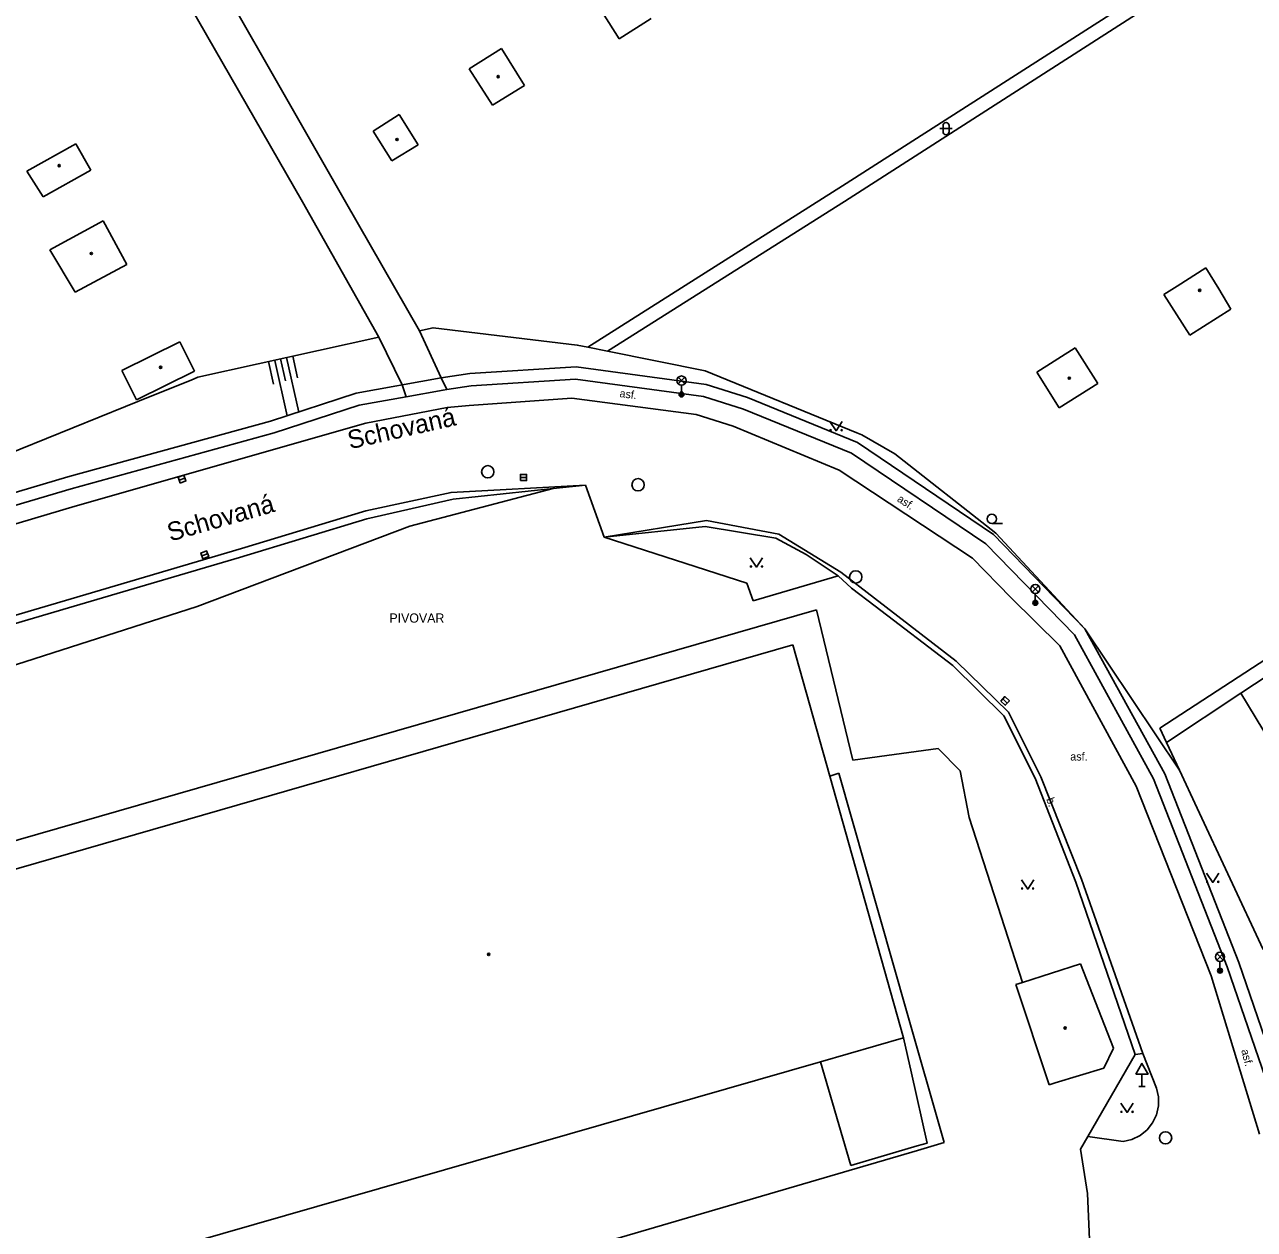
# Model space of a CAD drawing. Extents: x -600309 to -598967, y -1161267 to -1160292.
# Drawn here: x -599407.6 to -599307.7, y -1160963.4 to -1160865.5 of the extents above; entities that cross this region are included whole.
import ezdxf

# ---------------------------------------------------------------- set-up
doc = ezdxf.new("R2010")
doc.units = 0
for name, color, linetype in [('Level 10', 7, 'Continuous'), ('Level 11', 7, 'Continuous'), ('Level 15', 7, 'Continuous'), ('Level 27', 7, 'Continuous'), ('Level 33', 7, 'Continuous'), ('Level 34', 7, 'Continuous'), ('Level 36', 7, 'Continuous'), ('Level 39', 7, 'Continuous'), ('Level 40', 7, 'Continuous'), ('Level 41', 7, 'Continuous'), ('Level 49', 7, 'Continuous'), ('Level 5', 7, 'Continuous'), ('Level 50', 7, 'Continuous'), ('Level 51', 7, 'Continuous'), ('Level 52', 7, 'Continuous'), ('Level 54', 7, 'Continuous'), ('Level 7', 7, 'Continuous'), ('Level 8', 7, 'Continuous')]:
    doc.layers.add(name, color=color, linetype=linetype)

msp = doc.modelspace()

# ---------------------------------------------------------------- linework, layer by layer
at = {"layer": 'Level 10'}
for points in [[(-599371.49, -1160896.46), (-599363.14, -1160895.88)], [(-599363.14, -1160895.88), (-599353.05, -1160897.2)], [(-599379.87, -1160897.9), (-599373.27, -1160896.64)], [(-599373.27, -1160896.64), (-599371.49, -1160896.46)], [(-599403.5, -1160904.65), (-599379.87, -1160897.9)], [(-599353.05, -1160897.2), (-599350.04, -1160898.1599)], [(-599350.04, -1160898.1599), (-599341.43, -1160901.73)], [(-599341.43, -1160901.73), (-599330.6, -1160908.86)], [(-599448.96, -1160917.01), (-599442.49, -1160918.9699), (-599435.75, -1160919.79), (-599428.44, -1160919.08), (-599418.36, -1160916.44), (-599403.8, -1160912.17), (-599389.9699, -1160908.08), (-599379.88, -1160905.03), (-599372.95, -1160903.53), (-599362.04, -1160902.93)], [(-599421.71, -1160910.06), (-599403.5, -1160904.65)], [(-599360.52, -1160907.17), (-599352.2199, -1160905.8), (-599346.33, -1160906.93), (-599341.29, -1160910.01), (-599338.57, -1160912.11), (-599331.93, -1160917.23), (-599327.67, -1160921.39), (-599325.04, -1160926.63), (-599321.74, -1160934.96), (-599316.78, -1160949.12)], [(-599330.6, -1160908.86), (-599327.48, -1160912.06)], [(-599327.48, -1160912.06), (-599323.52, -1160915.98)], [(-599323.52, -1160915.98), (-599317.32, -1160927.39)], [(-599317.32, -1160927.39), (-599311.2199, -1160942.8)], [(-599311.2199, -1160942.8), (-599307.29, -1160955.67)], [(-599317.39, -1160949.18), (-599316.78, -1160949.12)], [(-599316.78, -1160949.12), (-599315.6599, -1160951.93)], [(-599318.36, -1160956.27), (-599317.65, -1160956.1), (-599316.99, -1160955.78), (-599316.42, -1160955.32), (-599315.9699, -1160954.75), (-599315.6599, -1160954.09), (-599315.5, -1160953.37), (-599315.5, -1160952.64), (-599315.6599, -1160951.93)], [(-599321.24, -1160955.85), (-599318.36, -1160956.27)]]:
    msp.add_lwpolyline(points, dxfattribs=at)
at = {"layer": 'Level 11'}
for points in [[(-599378.82, -1160890.92), (-599376.92, -1160894.8)], [(-599375.53, -1160890.4), (-599373.77, -1160894.22)], [(-599422.42, -1160907.7), (-599404.08, -1160902.27), (-599387.62, -1160897.74), (-599380.65, -1160895.48), (-599373.77, -1160894.22), (-599373.77, -1160894.2199), (-599371.44, -1160893.86), (-599362.8, -1160893.34), (-599352.24, -1160894.77), (-599348.87, -1160895.82), (-599339.95, -1160899.4699), (-599328.89, -1160906.94), (-599321.48, -1160914.61)], [(-599422.2199, -1160908.69), (-599403.81, -1160903.23), (-599387.33, -1160898.7), (-599380.4099, -1160896.45), (-599376.61, -1160895.76), (-599373.6, -1160895.21), (-599373.29, -1160895.16), (-599371.33, -1160894.86), (-599362.84, -1160894.34), (-599352.46, -1160895.75), (-599349.21, -1160896.76), (-599340.42, -1160900.35), (-599329.53, -1160907.71), (-599322.32, -1160915.1), (-599315.89, -1160926.81), (-599309.92, -1160942.06), (-599305.9699, -1160953.55)], [(-599376.92, -1160894.8), (-599376.61, -1160895.76)], [(-599373.77, -1160894.22), (-599373.29, -1160895.16)], [(-599321.48, -1160914.61), (-599314.98, -1160926.38), (-599308.98, -1160941.7199), (-599305.02, -1160953.2199)]]:
    msp.add_lwpolyline(points, dxfattribs=at)
at = {"layer": 'Level 15'}
for points in [[(-599387.77, -1160892.9), (-599387.37, -1160894.73)], [(-599387.28, -1160892.8), (-599386.28, -1160897.31)], [(-599386.8, -1160892.69), (-599386.4, -1160894.4699)], [(-599386.31, -1160892.58), (-599385.33, -1160897)], [(-599385.82, -1160892.4699), (-599385.43, -1160894.2199)]]:
    msp.add_lwpolyline(points, dxfattribs=at)
at = {"layer": 'Level 27'}
for p, q in [((-599395.0445, -1160902.5367), (-599394.5755, -1160902.3633)), ((-599367.32, -1160902.32), (-599366.82, -1160902.32)), ((-599393.194, -1160908.688), (-599392.726, -1160908.512)), ((-599328.1446, -1160920.3013), (-599327.7754, -1160920.6385))]:
    msp.add_line(p, q, dxfattribs=at)
for points in [[(-599394.9577, -1160902.7712), (-599394.4888, -1160902.5977), (-599394.6623, -1160902.1288), (-599395.1312, -1160902.3023)], [(-599367.32, -1160902.57), (-599366.82, -1160902.57), (-599366.82, -1160902.07), (-599367.32, -1160902.07)], [(-599393.1061, -1160908.922), (-599392.638, -1160908.7461), (-599392.8139, -1160908.278), (-599393.282, -1160908.4539)], [(-599328.3132, -1160920.4859), (-599327.944, -1160920.8231), (-599327.6068, -1160920.4539), (-599327.976, -1160920.1167)]]:
    msp.add_lwpolyline(points, close=True, dxfattribs=at)
for centre in [(-599369.9699, -1160901.85), (-599357.77, -1160902.9099), (-599340.09, -1160910.4), (-599314.92, -1160955.96)]:
    msp.add_circle(centre, 0.5, dxfattribs=at)
at = {"layer": 'Level 33'}
for p, q in [((-599354.505, -1160894.71), (-599353.975, -1160894.18)), ((-599354.505, -1160894.18), (-599353.975, -1160894.71)), ((-599354.24, -1160894.82), (-599354.24, -1160895.57)), ((-599325.765, -1160911.64), (-599325.235, -1160911.11)), ((-599325.765, -1160911.11), (-599325.235, -1160911.64)), ((-599325.5, -1160911.75), (-599325.5, -1160912.5)), ((-599310.765, -1160941.52), (-599310.235, -1160940.99)), ((-599310.765, -1160940.99), (-599310.235, -1160941.52)), ((-599310.5, -1160941.63), (-599310.5, -1160942.38))]:
    msp.add_line(p, q, dxfattribs=at)
for centre, radius in [((-599354.24, -1160894.445), 0.375), ((-599354.24, -1160895.57), 0.2), ((-599354.24, -1160895.57), 0.1445), ((-599354.24, -1160895.57), 0.0876), ((-599325.5, -1160911.375), 0.375), ((-599325.5, -1160912.5), 0.2), ((-599325.5, -1160912.5), 0.1445), ((-599325.5, -1160912.5), 0.0876), ((-599310.5, -1160941.255), 0.375), ((-599310.5, -1160942.38), 0.2), ((-599310.5, -1160942.38), 0.1445), ((-599310.5, -1160942.38), 0.0876)]:
    msp.add_circle(centre, radius, dxfattribs=at)
at = {"layer": 'Level 34'}
for p, q in [((-599316.84, -1160950.782), (-599316.84, -1160951.8)), ((-599317.09, -1160951.8), (-599316.59, -1160951.8))]:
    msp.add_line(p, q, dxfattribs=at)
msp.add_lwpolyline([(-599317.34, -1160950.782), (-599316.34, -1160950.782), (-599316.84, -1160949.916)], close=True, dxfattribs=at)
at = {"layer": 'Level 36'}
for p, q in [((-599333.246, -1160873.976), (-599332.246, -1160873.976)), ((-599332.996, -1160873.726), (-599332.996, -1160874.226)), ((-599332.496, -1160873.726), (-599332.496, -1160874.226)), ((-599329.03, -1160906.055), (-599328.155, -1160906.055))]:
    msp.add_line(p, q, dxfattribs=at)
for points in [[(-599342.18, -1160897.77), (-599341.68, -1160898.52), (-599341.18, -1160897.77)], [(-599348.65, -1160908.85), (-599348.15, -1160909.6), (-599347.65, -1160908.85)], [(-599326.62, -1160935.01), (-599326.12, -1160935.76), (-599325.62, -1160935.01)], [(-599311.59, -1160934.46), (-599311.09, -1160935.21), (-599310.59, -1160934.46)], [(-599318.55, -1160953.15), (-599318.05, -1160953.9), (-599317.55, -1160953.15)]]:
    msp.add_lwpolyline(points, dxfattribs=at)
for centre, radius in [((-599342.1302, -1160898.4698), 0.05), ((-599341.2308, -1160898.4698), 0.05), ((-599329.0301, -1160905.6799), 0.375), ((-599348.6002, -1160909.5498), 0.05), ((-599347.7008, -1160909.5498), 0.05), ((-599326.5702, -1160935.7098), 0.05), ((-599325.6708, -1160935.7098), 0.05), ((-599311.5402, -1160935.1598), 0.05), ((-599310.6408, -1160935.1598), 0.05), ((-599318.5002, -1160953.8498), 0.05), ((-599317.6008, -1160953.8498), 0.05)]:
    msp.add_circle(centre, radius, dxfattribs=at)
for centre, start, end in [((-599332.7457, -1160873.7263), 0, 180), ((-599332.7457, -1160874.2263), 180, 0)]:
    msp.add_arc(centre, 0.25, start, end, dxfattribs=at)
at = {"layer": 'Level 39'}
for centre, radius in [((-599369.13, -1160869.75), 0.09), ((-599369.13, -1160869.75), 0.0398), ((-599377.34, -1160874.86), 0.09), ((-599377.34, -1160874.86), 0.0398), ((-599404.79, -1160876.98), 0.09), ((-599404.79, -1160876.98), 0.0398), ((-599402.17, -1160884.12), 0.09), ((-599402.17, -1160884.12), 0.0398), ((-599312.15, -1160887.12), 0.09), ((-599312.15, -1160887.12), 0.0398), ((-599396.55, -1160893.37), 0.09), ((-599396.55, -1160893.37), 0.0398), ((-599322.74, -1160894.25), 0.09), ((-599322.74, -1160894.25), 0.0398), ((-599369.9, -1160941.06), 0.09), ((-599369.9, -1160941.06), 0.0398), ((-599323.08, -1160947.04), 0.09), ((-599323.08, -1160947.04), 0.0398)]:
    msp.add_circle(centre, radius, dxfattribs=at)
at = {"layer": 'Level 5'}
for points in [[(-599416.34, -1160936.44), (-599345.19, -1160915.92)], [(-599345.19, -1160915.92), (-599342.19, -1160926.57)], [(-599342.19, -1160926.57), (-599336.2, -1160947.84)], [(-599326.54, -1160943.33), (-599321.82, -1160941.82)], [(-599321.82, -1160941.82), (-599319.14, -1160948.69)], [(-599327.07, -1160943.5), (-599326.54, -1160943.33)], [(-599324.37, -1160951.65), (-599327.07, -1160943.5)], [(-599336.2, -1160947.84), (-599342.94, -1160949.78)], [(-599319.14, -1160948.69), (-599319.94, -1160950.31)], [(-599406.76, -1160968.12), (-599342.94, -1160949.78)], [(-599319.94, -1160950.31), (-599323.89, -1160951.5)], [(-599323.89, -1160951.5), (-599324.37, -1160951.65)]]:
    msp.add_lwpolyline(points, dxfattribs=at)
at = {"layer": 'Level 51'}
for points in [[(-599341.1599, -1160878.63), (-599289.31, -1160845.42)], [(-599385.03, -1160879.92), (-599403.2199, -1160848.23)], [(-599381.54, -1160879.92), (-599396.23, -1160854.18)], [(-599361.85, -1160891.73), (-599341.1599, -1160878.63)], [(-599260.53, -1160886.96), (-599315.39, -1160922.67)], [(-599315.39, -1160922.67), (-599314.84, -1160923.85)], [(-599314.84, -1160923.85), (-599313.79, -1160926.1)], [(-599336.2, -1160947.84), (-599335.56, -1160950.71)], [(-599342.94, -1160949.78), (-599340.48, -1160958.2)], [(-599335.56, -1160950.71), (-599334.29, -1160956.39)], [(-599340.48, -1160958.2), (-599335.1, -1160956.62)], [(-599334.29, -1160956.39), (-599335.1, -1160956.62)]]:
    msp.add_lwpolyline(points, dxfattribs=at)
at = {"layer": 'Level 52'}
for points in [[(-599359.3, -1160866.67), (-599362.01, -1160862.37)], [(-599356.7, -1160865.04), (-599359.3, -1160866.67)], [(-599371.49, -1160869.11), (-599368.85, -1160867.48)], [(-599368.85, -1160867.48), (-599366.99, -1160870.4699)], [(-599369.58, -1160872.07), (-599371.49, -1160869.11)], [(-599366.99, -1160870.4699), (-599369.58, -1160872.07)], [(-599379.29, -1160874.17), (-599377.17, -1160872.84)], [(-599377.17, -1160872.84), (-599375.62, -1160875.29)], [(-599377.76, -1160876.6), (-599379.29, -1160874.17)], [(-599407.42, -1160877.43), (-599403.42, -1160875.2)], [(-599403.42, -1160875.2), (-599402.2199, -1160877.35)], [(-599375.62, -1160875.29), (-599377.76, -1160876.6)], [(-599406.08, -1160879.51), (-599407.42, -1160877.43)], [(-599402.2199, -1160877.35), (-599406.08, -1160879.51)], [(-599405.55, -1160883.82), (-599401.21, -1160881.48)], [(-599401.21, -1160881.48), (-599399.3, -1160885.02)], [(-599403.49, -1160887.27), (-599405.55, -1160883.82)], [(-599399.3, -1160885.02), (-599403.49, -1160887.27)], [(-599313.98, -1160886.77), (-599311.64, -1160885.28)], [(-599311.64, -1160885.28), (-599310.6, -1160886.99)], [(-599315.06, -1160887.46), (-599313.98, -1160886.77)], [(-599310.6, -1160886.99), (-599309.61, -1160888.63)], [(-599312.96, -1160890.76), (-599315.06, -1160887.46)], [(-599309.61, -1160888.63), (-599312.96, -1160890.76)], [(-599399.69, -1160893.63), (-599394.98, -1160891.29)], [(-599394.98, -1160891.29), (-599393.79, -1160893.69)], [(-599325.38, -1160893.75), (-599322.25, -1160891.78)], [(-599322.25, -1160891.78), (-599320.43, -1160894.68)], [(-599398.5, -1160896.02), (-599399.69, -1160893.63)], [(-599393.79, -1160893.69), (-599398.5, -1160896.02)], [(-599323.56, -1160896.65), (-599325.38, -1160893.75)], [(-599320.43, -1160894.68), (-599323.56, -1160896.65)]]:
    msp.add_lwpolyline(points, dxfattribs=at)
at = {"layer": 'Level 54'}
for points in [[(-599341.01, -1160879.9099), (-599288.57, -1160846.23)], [(-599341.01, -1160879.9099), (-599360.25, -1160892.05)], [(-599364.67, -1160903.21), (-599376.31, -1160906.28)], [(-599376.31, -1160906.28), (-599393.59, -1160912.79)], [(-599360.52, -1160907.17), (-599348.94, -1160910.89)], [(-599348.94, -1160910.89), (-599348.43, -1160912.35)], [(-599348.43, -1160912.35), (-599341.5, -1160910.31)], [(-599424.32, -1160936.42), (-599343.26, -1160913.08)], [(-599393.59, -1160912.79), (-599411.23, -1160918.4699)], [(-599343.26, -1160913.08), (-599340.31, -1160925.28)], [(-599308.8, -1160919.83), (-599301.2, -1160914.84)], [(-599314.84, -1160923.85), (-599308.8, -1160919.83)], [(-599295.9, -1160941.18), (-599308.8, -1160919.83)], [(-599340.31, -1160925.28), (-599337.57, -1160924.9)], [(-599337.57, -1160924.9), (-599333.39, -1160924.33)], [(-599333.39, -1160924.33), (-599331.61, -1160926.15)], [(-599342.19, -1160926.57), (-599341.45, -1160926.35)], [(-599341.45, -1160926.35), (-599335.95, -1160945.64)], [(-599331.61, -1160926.15), (-599330.87, -1160929.95)], [(-599330.87, -1160929.95), (-599326.54, -1160943.33)], [(-599335.95, -1160945.64), (-599332.9, -1160956.35)], [(-599399.61, -1160975.89), (-599335.07, -1160956.99)], [(-599332.9, -1160956.35), (-599335.07, -1160956.99)]]:
    msp.add_lwpolyline(points, dxfattribs=at)
at = {"layer": 'Level 7'}
for points in [[(-599385.03, -1160879.92), (-599378.82, -1160890.92)], [(-599375.53, -1160890.4), (-599381.54, -1160879.92)], [(-599361.85, -1160891.73), (-599362.71, -1160891.56), (-599374.42, -1160890.15), (-599375.53, -1160890.4)], [(-599378.82, -1160890.92), (-599393.53, -1160894.18), (-599394.06, -1160894.4), (-599397.25, -1160895.68)], [(-599360.25, -1160892.05), (-599361.85, -1160891.73)], [(-599339.6, -1160898.84), (-599339.99, -1160898.68), (-599352.31, -1160893.65), (-599360.25, -1160892.05)], [(-599397.25, -1160895.68), (-599410.13, -1160900.88), (-599424.3, -1160906.55), (-599432.09, -1160906.86), (-599432.59, -1160906.88), (-599433.09, -1160906.9), (-599433.59, -1160906.92), (-599434.09, -1160906.94), (-599434.59, -1160906.96), (-599435.09, -1160906.98), (-599436.1, -1160907.02), (-599442.87, -1160906.44)], [(-599321.48, -1160914.61), (-599328.7199, -1160906.84), (-599336.9099, -1160900.39), (-599339.6, -1160898.84)], [(-599364.67, -1160903.21), (-599362.04, -1160902.93)], [(-599379.81, -1160905.68), (-599372.79, -1160904.07)], [(-599372.79, -1160904.07), (-599364.67, -1160903.21)], [(-599390.15, -1160908.81), (-599379.81, -1160905.68)], [(-599360.52, -1160907.17), (-599352.31, -1160906.29), (-599346.58, -1160907.24), (-599344.12, -1160908.57), (-599341.5, -1160910.31)], [(-599404.04, -1160912.9099), (-599390.15, -1160908.81)], [(-599341.5, -1160910.31), (-599340.42, -1160911.32)], [(-599340.42, -1160911.32), (-599338.51, -1160912.78)], [(-599418.01, -1160917.02), (-599404.04, -1160912.9099)], [(-599338.51, -1160912.78), (-599332.2, -1160917.6), (-599328.05, -1160921.68), (-599325.52, -1160926.73), (-599322.2199, -1160935.2), (-599317.39, -1160949.18)], [(-599313.79, -1160926.1), (-599321.48, -1160914.61)], [(-599307, -1160940.65), (-599312.35, -1160929.18), (-599313.79, -1160926.1)], [(-599317.39, -1160949.18), (-599321.24, -1160955.85)], [(-599321.24, -1160955.85), (-599321.83, -1160956.87)], [(-599321.83, -1160956.87), (-599321.27, -1160960.4699)]]:
    msp.add_lwpolyline(points, dxfattribs=at)
at = {"layer": 'Level 8'}
for points in [[(-599360.52, -1160907.17), (-599362.04, -1160902.93)], [(-599320.82, -1160970.06), (-599321.09, -1160964.22), (-599321.27, -1160960.4699)]]:
    msp.add_lwpolyline(points, dxfattribs=at)

# ---------------------------------------------------------------- texts
at = {"layer": 'Level 40'}
for s, rotation, p in [('asf.', 352.55, (-599359.3, -1160895.78)), ('asf.', 326.64, (-599336.78, -1160904.21)), ('b.', 289.38, (-599324.62, -1160928.45)), ('asf.', 284.55, (-599308.78, -1160948.85))]:
    msp.add_text(s, height=0.65, rotation=rotation, dxfattribs=at).set_placement(p)
msp.add_text('asf.', height=0.65, dxfattribs=at).set_placement((-599322.6599, -1160925.31))
at = {"layer": 'Level 41'}
msp.add_text('PIVOVAR ', height=0.75, dxfattribs=at).set_placement((-599377.96, -1160914.11))
at = {"layer": 'Level 49'}
msp.add_text('Schovaná', height=1.5, rotation=15.95, dxfattribs=at).set_placement((-599395.76, -1160907.53))
at = {"layer": 'Level 50'}
msp.add_text('Schovaná', height=1.5, rotation=12.773196, dxfattribs=at).set_placement((-599381.1705, -1160900.0299))

doc.saveas('drawing.dxf')
